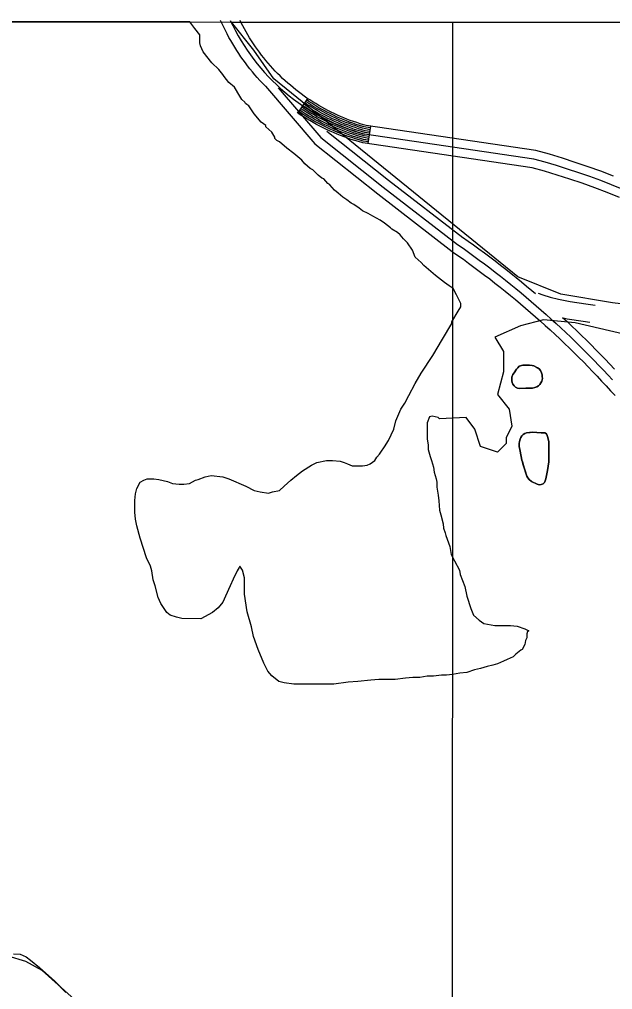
# Model space of a CAD drawing. Extents: x 3245246 to 3283090, y 806824 to 832173.
# Drawn here: x 3259157 to 3260170, y 828745 to 830400 of the extents above; entities that cross this region are included whole.
import ezdxf

# ---------------------------------------------------------------- set-up
doc = ezdxf.new("R2010")
doc.units = 0
for name, color, linetype in [('V-GRID-FRAM', 7, 'Continuous'), ('V-GRID-MAJR', 7, 'Continuous'), ('V-ROAD-CNTR', 7, 'Continuous'), ('V-SITE-VEGE', 7, 'Continuous'), ('V-TOPO-SHOR', 7, 'Continuous')]:
    doc.layers.add(name, color=color, linetype=linetype)

msp = doc.modelspace()

# ---------------------------------------------------------------- linework, layer by layer
at = {"layer": 'V-GRID-FRAM'}
msp.add_lwpolyline([(3249428.8, 830400), (3280833.3, 830386.3), (3280833.3, 812199.6), (3249412.9, 812213.3), (3249428.8, 830400)], dxfattribs=at)
at = {"layer": 'V-GRID-MAJR'}
msp.add_spline([(3259886.4, 812208.7), (3259889.9, 818267.9), (3259893.4, 824330.1), (3259897, 830392.4), (3259897, 830395.5)], degree=3, dxfattribs=at)
at = {"layer": 'V-ROAD-CNTR'}
for p, q in [((3259632.6, 830240.3), (3259649.3, 830265.2)), ((3259752.5, 830188.2), (3259756.9, 830217.9))]:
    msp.add_line(p, q, dxfattribs=at)
for points in [[(3259577.2, 830285.9), (3259567.7, 830296), (3259563.3, 830300.8), (3259559.1, 830305.7), (3259554.9, 830310.6), (3259550.8, 830315.7), (3259546.8, 830320.8), (3259542.9, 830325.9), (3259539, 830331.1), (3259535.3, 830336.4), (3259531.7, 830341.8), (3259528.2, 830347.2), (3259524.7, 830352.6), (3259521.3, 830358.2), (3259518.1, 830363.8), (3259515, 830369.4), (3259511.8, 830375.2), (3259508.9, 830380.9), (3259506.1, 830386.7), (3259503.3, 830392.6), (3259500.7, 830398.3)], [(3260171.3, 830132.7), (3260149.8, 830140.9), (3260128, 830148.8), (3260105.9, 830156.2), (3260084, 830163.2), (3260061.9, 830169.9), (3260038.7, 830176.4), (3259749.4, 830219), (3259744.5, 830220.3), (3259738.9, 830222.1), (3259733.2, 830223.9), (3259727.5, 830225.8), (3259722, 830227.8), (3259716.4, 830229.9), (3259710.8, 830232.1), (3259705.4, 830234.4), (3259700, 830236.8), (3259694.6, 830239.4), (3259689.2, 830242), (3259683.9, 830244.6), (3259678.6, 830247.4), (3259673.4, 830250.2), (3259668.2, 830253.2), (3259663.1, 830256.3), (3259658.1, 830259.4), (3259653.1, 830262.6), (3259648.1, 830265.9), (3259643.2, 830269.3), (3259638.4, 830272.8), (3259633.7, 830276.4), (3259629, 830280), (3259624.3, 830283.7), (3259619.8, 830287.6), (3259615.2, 830291.5), (3259610.8, 830295.4), (3259606.4, 830299.4), (3259602.2, 830303.6), (3259597.9, 830307.8), (3259593.8, 830312), (3259589.7, 830316.4), (3259585.8, 830320.8), (3259581.8, 830325.3), (3259578, 830329.8), (3259574.2, 830334.4), (3259570.5, 830339.1), (3259566.9, 830343.9), (3259563.4, 830348.6), (3259560, 830353.5), (3259556.6, 830358.4), (3259553.4, 830363.4), (3259550.2, 830368.4), (3259547.1, 830373.5), (3259544.2, 830378.7), (3259541.3, 830383.9), (3259538.4, 830389.1), (3259535.7, 830394.4), (3259533.8, 830398.3)], [(3259577.2, 830285.9), (3259661.5, 830187.5), (3259768.9, 830102.3), (3259896, 830004.2)], [(3259599.1, 830283.4), (3259672, 830198.4), (3259778.2, 830114.1), (3259905.2, 830016.1)], [(3259754.7, 830203), (3259746.3, 830204.3), (3259740.3, 830205.9), (3259734.4, 830207.7), (3259728.5, 830209.7), (3259722.6, 830211.6), (3259716.7, 830213.8), (3259711, 830216), (3259705.2, 830218.3), (3259699.4, 830220.7), (3259693.8, 830223.2), (3259688.1, 830225.8), (3259682.6, 830228.5), (3259677, 830231.3), (3259671.5, 830234.2), (3259666.1, 830237.2), (3259660.7, 830240.3), (3259655.4, 830243.4), (3259650.1, 830246.7), (3259644.8, 830250.1), (3259640.9, 830252.7)], [(3259755.1, 830206), (3259746.9, 830207.2), (3259741.2, 830208.8), (3259735.3, 830210.6), (3259729.4, 830212.5), (3259723.6, 830214.5), (3259717.8, 830216.6), (3259712.1, 830218.8), (3259706.3, 830221), (3259700.6, 830223.4), (3259695, 830225.9), (3259689.4, 830228.5), (3259683.9, 830231.2), (3259678.4, 830233.9), (3259672.9, 830236.8), (3259667.5, 830239.8), (3259662.2, 830242.9), (3259656.9, 830246), (3259651.7, 830249.3), (3259646.5, 830252.6), (3259642.6, 830255.2)], [(3259755.6, 830209), (3259747.6, 830210.1), (3259742, 830211.7), (3259736.2, 830213.5), (3259730.4, 830215.4), (3259724.6, 830217.3), (3259718.8, 830219.4), (3259713.1, 830221.6), (3259707.4, 830223.8), (3259701.8, 830226.2), (3259696.3, 830228.6), (3259690.7, 830231.2), (3259685.2, 830233.9), (3259679.7, 830236.6), (3259674.3, 830239.5), (3259669, 830242.4), (3259663.7, 830245.5), (3259658.5, 830248.6), (3259653.3, 830251.8), (3259648.1, 830255.1), (3259644.3, 830257.7)], [(3259756, 830211.9), (3259748.2, 830213.1), (3259742.8, 830214.6), (3259737.1, 830216.3), (3259731.3, 830218.2), (3259725.6, 830220.1), (3259719.9, 830222.2), (3259714.2, 830224.4), (3259708.6, 830226.6), (3259703, 830228.9), (3259697.5, 830231.4), (3259692, 830233.9), (3259686.5, 830236.6), (3259681.1, 830239.3), (3259675.8, 830242.1), (3259670.5, 830245), (3259665.2, 830248.1), (3259660, 830251.1), (3259654.9, 830254.3), (3259649.8, 830257.6), (3259646, 830260.2)], [(3259756.5, 830214.9), (3259748.8, 830216), (3259743.7, 830217.5), (3259738, 830219.2), (3259732.3, 830221), (3259726.5, 830223), (3259720.9, 830225), (3259715.3, 830227.2), (3259709.7, 830229.4), (3259704.2, 830231.7), (3259698.7, 830234.1), (3259693.3, 830236.6), (3259687.9, 830239.3), (3259682.5, 830241.9), (3259677.2, 830244.7), (3259672, 830247.6), (3259666.7, 830250.6), (3259661.6, 830253.7), (3259656.5, 830256.9), (3259651.4, 830260.1), (3259647.6, 830262.7)], [(3260181.6, 830096.5), (3260160.5, 830104.8), (3260139.4, 830112.8), (3260118.1, 830120.4), (3260096.6, 830127.7), (3260075, 830134.6), (3260053.5, 830141.1), (3260032.4, 830147), (3259743.2, 830189.6), (3259736.1, 830191.5), (3259729.9, 830193.4), (3259723.8, 830195.4), (3259717.6, 830197.5), (3259711.5, 830199.7), (3259705.5, 830202), (3259699.5, 830204.4), (3259693.5, 830206.9), (3259687.6, 830209.5), (3259681.7, 830212.2), (3259675.9, 830215), (3259670.1, 830217.9), (3259664.4, 830221), (3259658.7, 830224.1), (3259653.1, 830227.3), (3259647.6, 830230.6), (3259642, 830234.1), (3259636.6, 830237.5), (3259631.2, 830241.2)], [(3259753, 830191.1), (3259743.8, 830192.5), (3259737, 830194.4), (3259730.8, 830196.3), (3259724.7, 830198.3), (3259718.6, 830200.3), (3259712.6, 830202.5), (3259706.6, 830204.8), (3259700.6, 830207.1), (3259694.7, 830209.7), (3259688.8, 830212.2), (3259683, 830215), (3259677.3, 830217.7), (3259671.5, 830220.6), (3259665.8, 830223.6), (3259660.2, 830226.7), (3259654.6, 830229.9), (3259649.1, 830233.2), (3259643.6, 830236.6), (3259638.3, 830240), (3259634.2, 830242.8)], [(3259753.4, 830194.1), (3259744.4, 830195.4), (3259737.8, 830197.3), (3259731.7, 830199.2), (3259725.7, 830201.1), (3259719.6, 830203.1), (3259713.6, 830205.3), (3259707.7, 830207.6), (3259701.8, 830209.9), (3259695.9, 830212.4), (3259690.1, 830215), (3259684.3, 830217.7), (3259678.6, 830220.4), (3259672.9, 830223.3), (3259667.2, 830226.3), (3259661.7, 830229.3), (3259656.2, 830232.5), (3259650.7, 830235.7), (3259645.2, 830239.1), (3259639.9, 830242.6), (3259635.9, 830245.2)], [(3259753.8, 830197.1), (3259745.1, 830198.4), (3259738.6, 830200.2), (3259732.6, 830202), (3259726.6, 830204), (3259720.6, 830206), (3259714.7, 830208.1), (3259708.8, 830210.4), (3259702.9, 830212.7), (3259697.1, 830215.2), (3259691.3, 830217.7), (3259685.6, 830220.4), (3259679.9, 830223.1), (3259674.3, 830225.9), (3259668.6, 830228.9), (3259663.1, 830232), (3259657.7, 830235.1), (3259652.2, 830238.3), (3259646.9, 830241.7), (3259641.6, 830245.1), (3259637.6, 830247.7)], [(3259754.3, 830200.1), (3259745.7, 830201.3), (3259739.5, 830203.1), (3259733.5, 830204.9), (3259727.6, 830206.8), (3259721.6, 830208.8), (3259715.7, 830210.9), (3259709.9, 830213.2), (3259704, 830215.5), (3259698.3, 830217.9), (3259692.6, 830220.4), (3259686.8, 830223.1), (3259681.2, 830225.8), (3259675.6, 830228.6), (3259670.1, 830231.5), (3259664.6, 830234.6), (3259659.2, 830237.7), (3259653.8, 830240.9), (3259648.5, 830244.2), (3259643.2, 830247.6), (3259639.3, 830250.2)], [(3259682.2, 830209.4), (3259787.4, 830125.9), (3259914.3, 830028)], [(3260035.6, 830161.7), (3259746.3, 830204.3)], [(3259913.8, 830028.4), (3259923.1, 830021.8), (3259932.4, 830015.2), (3259941.7, 830008.4), (3259951, 830001.7), (3259960.2, 829994.8), (3259969.3, 829987.9), (3259978.4, 829980.9), (3259987.4, 829973.9), (3259996.4, 829966.8), (3260005.4, 829959.6), (3260014.3, 829952.4), (3260023.1, 829945.1), (3260031.9, 829937.7), (3260038.3, 829932.3)], [(3259896.5, 830003.8), (3259905.8, 829997.3), (3259915, 829990.8), (3259924.1, 829984.2), (3259933.1, 829977.5), (3259942.2, 829970.8), (3259951.1, 829964), (3259960.1, 829957.2), (3259968.9, 829950.3), (3259977.8, 829943.3), (3259986.5, 829936.3), (3259995.3, 829929.2), (3260004, 829922), (3260012.6, 829914.8), (3260021.2, 829907.5), (3260029.7, 829900.2), (3260038.2, 829892.8), (3260046.6, 829885.3), (3260054.9, 829877.8), (3260063.3, 829870.2), (3260071.5, 829862.6), (3260079.7, 829854.9), (3260087.9, 829847.1), (3260096, 829839.3), (3260104, 829831.5), (3260112, 829823.5), (3260120, 829815.6), (3260127.8, 829807.5), (3260135.6, 829799.4), (3260143.4, 829791.3), (3260151.1, 829783.1), (3260158.8, 829774.8), (3260166.3, 829766.5), (3260173.9, 829758.2)], [(3259905.2, 830016.1), (3259914.5, 830009.6), (3259923.7, 830003), (3259932.9, 829996.3), (3259942.1, 829989.6), (3259951.2, 829982.8), (3259960.2, 829976), (3259969.2, 829969), (3259978.2, 829962.1), (3259987.1, 829955), (3259996, 829947.9), (3260004.8, 829940.8), (3260013.5, 829933.5), (3260022.2, 829926.3), (3260030.9, 829918.9), (3260039.5, 829911.5), (3260048.1, 829904), (3260056.6, 829896.5), (3260065, 829888.9), (3260073.4, 829881.3), (3260081.7, 829873.6), (3260090, 829865.8), (3260098.3, 829858), (3260106.4, 829850.1), (3260114.6, 829842.1), (3260122.6, 829834.2), (3260130.6, 829826.1), (3260138.6, 829818), (3260146.5, 829809.8), (3260154.3, 829801.6), (3260162.1, 829793.3), (3260169.8, 829785)], [(3260042.6, 829932.8), (3260050.6, 829930.3), (3260063.1, 829926.3), (3260077.2, 829922.8), (3260097.2, 829919), (3260124.1, 829914.7), (3260140, 829912.3)], [(3260084.4, 829891.5), (3260092, 829884.5), (3260100.3, 829876.7), (3260108.6, 829868.8), (3260116.9, 829860.8), (3260125.1, 829852.8), (3260133.2, 829844.8), (3260141.3, 829836.6), (3260149.3, 829828.5), (3260157.3, 829820.2), (3260165.2, 829811.9), (3260173, 829803.6)], [(3260085.3, 829890.8), (3260092.1, 829889.5), (3260119.5, 829885.1), (3260130.9, 829883.4)]]:
    msp.add_lwpolyline(points, dxfattribs=at)
for centre, radius, start, end in [((3259840.3, 830547.5), 355.9, 204.7924, 254.6906), ((3259691.5, 828896.3), 1311.3, 19.8065, 74.7876)]:
    msp.add_arc(centre, radius, start, end, dxfattribs=at)
at = {"layer": 'V-SITE-VEGE'}
for p, q in [((3259519.2, 830395.6), (3260378, 830395.3)), ((3259557.4, 830347.8), (3259519.2, 830395.6)), ((3259591.7, 830298.8), (3259557.4, 830347.8)), ((3260007.8, 829960.8), (3259591.7, 830298.8)), ((3260081.2, 829931.4), (3260007.8, 829960.8)), ((3260169.4, 829916.7), (3260081.2, 829931.4)), ((3260282, 829902), (3260169.4, 829916.7)), ((3260008, 829805.9), (3260005.9, 829803.5)), ((3260010.2, 829808.4), (3260008, 829805.9)), ((3260016.8, 829810.4), (3260010.2, 829808.4)), ((3260020.3, 829810.2), (3260016.8, 829810.4)), ((3260028, 829810.2), (3260020.3, 829810.2)), ((3260032.5, 829809.8), (3260028, 829810.2)), ((3260035.5, 829808.9), (3260032.5, 829809.8)), ((3260041.7, 829805.8), (3260035.5, 829808.9)), ((3260044.4, 829804.2), (3260041.7, 829805.8)), ((3260046.7, 829801.3), (3260044.4, 829804.2)), ((3259997.9, 829789.9), (3259997.8, 829783.7)), ((3259999.7, 829794.2), (3259997.9, 829789.9)), ((3260001.7, 829797), (3259999.7, 829794.2)), ((3260005.9, 829803.5), (3260001.7, 829797)), ((3260048.3, 829797.3), (3260046.7, 829801.3)), ((3260049.3, 829793.9), (3260048.3, 829797.3)), ((3260048.8, 829782.9), (3260050.2, 829787.7)), ((3260049.8, 829790.9), (3260049.3, 829793.9)), ((3260050.2, 829787.7), (3260049.8, 829790.9)), ((3259997.8, 829783.7), (3259998.3, 829780.5)), ((3259998.3, 829780.5), (3259999.5, 829777.6)), ((3259999.5, 829777.6), (3260001.7, 829774.8)), ((3260001.7, 829774.8), (3260004.3, 829772.5)), ((3260004.3, 829772.5), (3260007.5, 829771)), ((3260007.5, 829771), (3260010.7, 829770.5)), ((3260010.7, 829770.5), (3260021.8, 829770.7)), ((3260021.8, 829770.7), (3260026.4, 829770.7)), ((3260026.4, 829770.7), (3260030.1, 829771.1)), ((3260030.1, 829771.1), (3260033.2, 829771.2)), ((3260033.2, 829771.2), (3260037.2, 829772)), ((3260037.2, 829772), (3260040.6, 829773.1)), ((3260040.6, 829773.1), (3260043.3, 829774.7)), ((3260043.3, 829774.7), (3260045.5, 829777)), ((3260045.5, 829777), (3260047.4, 829780)), ((3260047.4, 829780), (3260048.8, 829782.9)), ((3260015.1, 829689.5), (3260013.3, 829686.6)), ((3260017.1, 829691.8), (3260015.1, 829689.5)), ((3260019.7, 829693.6), (3260017.1, 829691.8)), ((3260022.8, 829694.9), (3260019.7, 829693.6)), ((3260032.4, 829695.8), (3260022.8, 829694.9)), ((3260040.6, 829695.6), (3260032.4, 829695.8)), ((3260047.7, 829695), (3260040.6, 829695.6)), ((3260050.9, 829695), (3260047.7, 829695)), ((3260054, 829694.6), (3260050.9, 829695)), ((3260056.7, 829693.2), (3260054, 829694.6)), ((3260058.3, 829690.2), (3260056.7, 829693.2)), ((3260059.3, 829687), (3260058.3, 829690.2)), ((3260011.1, 829680), (3260010.4, 829676.8)), ((3260010.4, 829676.8), (3260010.5, 829671.3)), ((3260010.5, 829671.3), (3260011.7, 829666.6)), ((3260012.2, 829683.7), (3260011.1, 829680)), ((3260013.3, 829686.6), (3260012.2, 829683.7)), ((3260060, 829684), (3260059.3, 829687)), ((3260060.8, 829679.7), (3260060, 829684)), ((3260060.9, 829676.6), (3260060.8, 829679.7)), ((3260060.8, 829656.3), (3260060.9, 829673)), ((3260060.9, 829673), (3260060.9, 829676.6)), ((3260011.7, 829666.6), (3260012.2, 829663.6)), ((3260012.2, 829663.6), (3260015.1, 829648.1)), ((3260061.1, 829652.7), (3260060.8, 829656.3)), ((3260015.1, 829648.1), (3260015.9, 829645)), ((3260015.9, 829645), (3260019, 829635)), ((3260058.6, 829630.6), (3260060.9, 829645.2)), ((3260060.9, 829645.2), (3260061.1, 829652.7)), ((3260019, 829635), (3260020, 829631.4)), ((3260020, 829631.4), (3260023.5, 829620.9)), ((3260055.6, 829616.1), (3260058.6, 829630.6)), ((3260023.5, 829620.9), (3260025.2, 829617.8)), ((3260025.2, 829617.8), (3260027.1, 829615.1)), ((3260027.1, 829615.1), (3260031.2, 829611.5)), ((3260031.2, 829611.5), (3260041.3, 829606.9)), ((3260041.3, 829606.9), (3260044.7, 829606.2)), ((3260044.7, 829606.2), (3260047.8, 829606.5)), ((3260047.8, 829606.5), (3260051.1, 829607.7)), ((3260051.1, 829607.7), (3260053.5, 829610.3)), ((3260053.5, 829610.3), (3260054.8, 829613)), ((3260054.8, 829613), (3260055.6, 829616.1))]:
    msp.add_line(p, q, dxfattribs=at)
for points in [[(3259816.2, 829276.5), (3259798.8, 829274.1), (3259770.9, 829274.1), (3259756.9, 829273), (3259734.8, 829270.7), (3259718.5, 829269.5), (3259694.1, 829266), (3259625.4, 829266), (3259609.1, 829268.3), (3259599.8, 829270.7), (3259588.2, 829280), (3259581.2, 829288.1), (3259574.2, 829302.1), (3259564.9, 829325.4), (3259556.8, 829347.5), (3259553.3, 829363.8), (3259546.3, 829389.4), (3259541.6, 829419.6), (3259541.7, 829447.6), (3259538.2, 829460.4), (3259533.5, 829467.3), (3259532.3, 829465), (3259528.9, 829459.2), (3259521.9, 829445.2), (3259517.2, 829433.6), (3259509.1, 829416.1), (3259504.4, 829405.7), (3259496.3, 829396.4), (3259487, 829388.2), (3259467.2, 829377.7), (3259434.6, 829377.8), (3259425.3, 829380.1), (3259414.8, 829383.6), (3259409, 829388.2), (3259398.5, 829403.4), (3259393.9, 829413.8), (3259389.2, 829433.6), (3259385.7, 829444.1), (3259383.4, 829459.2), (3259381.1, 829467.4), (3259374.1, 829481.3), (3259363.6, 829515.1), (3259357.8, 829536), (3259355.5, 829547.7), (3259354.3, 829559.3), (3259354.3, 829579.1), (3259355.5, 829590.7), (3259357.8, 829600), (3259363.6, 829610.5), (3259369.5, 829614), (3259375.3, 829616.3), (3259386.9, 829616.3), (3259395.1, 829615.1), (3259410.2, 829611.6), (3259418.3, 829608.2), (3259430, 829607), (3259438.1, 829607), (3259447.4, 829608.1), (3259457.9, 829614), (3259462.6, 829615.1), (3259474.2, 829619.8), (3259484.7, 829622.1), (3259504.4, 829619.8), (3259514.9, 829616.3), (3259544, 829603.5), (3259558, 829596.5), (3259568.4, 829594.2), (3259582.4, 829591.8), (3259589.4, 829594.2), (3259601, 829596.5), (3259609.2, 829603.5), (3259620.8, 829613.9), (3259630.1, 829622.1), (3259640.6, 829630.2), (3259655.7, 829639.5), (3259665, 829644.2), (3259681.3, 829647.7), (3259691.8, 829647.7), (3259704.6, 829646.5), (3259711.6, 829644.2), (3259717.4, 829641.9), (3259725.5, 829638.4), (3259743, 829638.4), (3259751.1, 829639.5), (3259755.8, 829641.9), (3259763.9, 829647.7), (3259767.4, 829653.5), (3259772.1, 829658.1), (3259774.4, 829661.6), (3259780.2, 829670.9), (3259787.2, 829681.4), (3259796.5, 829701.2), (3259800, 829715.2), (3259808.2, 829734.9), (3259815.1, 829745.4), (3259822.1, 829758.2), (3259832.6, 829779.1), (3259843.1, 829796.6), (3259862.9, 829826.9), (3259879.2, 829854.8), (3259895.5, 829881.5), (3259895.5, 829883.9), (3259905.9, 829902.5), (3259910.6, 829909.5), (3259910.6, 829915.3), (3259907.1, 829922.3), (3259903.6, 829930.4), (3259897.8, 829940.9), (3259890.8, 829945.5), (3259882.7, 829951.4), (3259867.5, 829963), (3259859.4, 829970), (3259847.8, 829980.5), (3259843.1, 829985.1), (3259832.6, 829994.4), (3259828, 830006.1), (3259819.8, 830018.9), (3259812.9, 830025.8), (3259807, 830032.8), (3259802.4, 830036.3), (3259793.1, 830042.1), (3259790.8, 830044.5), (3259780.3, 830052.6), (3259773.3, 830057.3), (3259760.5, 830064.2), (3259752.4, 830068.9), (3259743.1, 830073.6), (3259737.2, 830078.2), (3259727.9, 830084), (3259723.3, 830086.4), (3259716.3, 830092.2), (3259709.3, 830096.8), (3259701.2, 830103.8), (3259695.3, 830108.5), (3259687.2, 830117.8), (3259683.7, 830120.1), (3259676.7, 830128.3), (3259673.2, 830129.4), (3259667.4, 830134.1), (3259658.1, 830143.4), (3259653.5, 830145.7), (3259644.2, 830153.9), (3259639.5, 830159.7), (3259625.5, 830171.3), (3259613.9, 830180.6), (3259601.1, 830191.1), (3259596.4, 830193.4), (3259593, 830196.9), (3259593, 830199.3), (3259588.3, 830207.4), (3259577.8, 830216.7), (3259577.8, 830219), (3259569.7, 830224.9), (3259558.1, 830238.8), (3259548.7, 830252.8), (3259545.3, 830255.1), (3259542.9, 830256.3), (3259541.8, 830258.6), (3259537.1, 830263.3), (3259533.6, 830269.1), (3259524.3, 830284.2), (3259515, 830292.4), (3259506.9, 830302.8), (3259504.5, 830306.3), (3259497.6, 830314.5), (3259485.9, 830326.1), (3259470.8, 830344.7), (3259466.1, 830355.2), (3259465, 830359.8), (3259465, 830373.8), (3259456.8, 830384.3), (3259448.1, 830395.7), (3258968.1, 830395.9)], [(3260188.9, 829862.8), (3260105.7, 829882.4), (3260051.9, 829887.3), (3260012.7, 829877.5), (3259968.6, 829857.9), (3259983.3, 829833.4), (3259983.3, 829799.1), (3259973.5, 829759.9), (3259993.1, 829735.4), (3259998, 829706), (3259988.2, 829686.4), (3259988.2, 829676.6), (3259973.5, 829661.9), (3259944.2, 829671.7), (3259934.4, 829701.1), (3259919.7, 829720.7), (3259874.4, 829718.8), (3259872.2, 829721), (3259861.7, 829723.3), (3259857, 829722.1), (3259853.5, 829711.7), (3259853.5, 829705.8), (3259853.5, 829683.7), (3259854.7, 829674.4), (3259854.7, 829666.3), (3259858.2, 829654.6), (3259860.5, 829647.7), (3259864, 829636), (3259865.2, 829627.9), (3259868.7, 829616.2), (3259869.8, 829610.4), (3259869.8, 829602.3), (3259872.1, 829588.3), (3259873.3, 829579), (3259874.5, 829562.7), (3259876.8, 829554.6), (3259880.3, 829539.4), (3259881.4, 829532.4), (3259883.8, 829524.3), (3259884.9, 829519.6), (3259891.9, 829501), (3259894.2, 829487.1), (3259900.1, 829476.6), (3259908.2, 829460.3), (3259909.4, 829453.3), (3259917.5, 829432.4), (3259921, 829416.1), (3259928, 829395.1), (3259932.6, 829383.5), (3259941.9, 829375.4), (3259950.1, 829369.5), (3259968.7, 829366), (3259995.5, 829366), (3260007.1, 829364.9), (3260019.9, 829360.2), (3260026.9, 829356.7), (3260024.5, 829355.6), (3260023.4, 829352.1), (3260023.4, 829345.1), (3260021.1, 829340.4), (3260019.9, 829333.5), (3260015.2, 829325.3), (3260012.9, 829324.1), (3260004.8, 829317.2), (3260000.1, 829312.5), (3259989.6, 829307.9), (3259983.8, 829305.5), (3259973.3, 829300.9), (3259965.2, 829298.6), (3259955.9, 829296.2), (3259944.2, 829292.7), (3259933.8, 829290.4), (3259921, 829285.8), (3259909.3, 829284.6), (3259896.5, 829282.3), (3259886.1, 829281.1), (3259877.9, 829281.1), (3259864, 829279.9), (3259853.5, 829279.9), (3259840.7, 829277.6), (3259829, 829277.6), (3259816.2, 829276.5)], [(3260001.7, 829797), (3260005.9, 829803.5), (3260008, 829805.9), (3260010.2, 829808.4), (3260016.8, 829810.4), (3260020.3, 829810.2), (3260028, 829810.2), (3260032.5, 829809.8), (3260035.5, 829808.9), (3260041.7, 829805.8), (3260044.4, 829804.2), (3260046.7, 829801.3), (3260048.3, 829797.3), (3260049.3, 829793.9), (3260049.8, 829790.9), (3260050.2, 829787.7), (3260048.8, 829782.9), (3260047.4, 829780), (3260045.5, 829777), (3260043.3, 829774.7), (3260040.6, 829773.1), (3260037.2, 829772), (3260033.2, 829771.2), (3260030.1, 829771.1), (3260026.4, 829770.7), (3260021.8, 829770.7), (3260010.7, 829770.5), (3260007.5, 829771), (3260004.3, 829772.5), (3260001.7, 829774.8), (3259999.5, 829777.6), (3259998.3, 829780.5), (3259997.8, 829783.7), (3259997.9, 829789.9), (3259999.7, 829794.2), (3260001.7, 829797)], [(3260011.7, 829666.6), (3260010.5, 829671.3), (3260010.4, 829676.8), (3260011.1, 829680), (3260012.2, 829683.7), (3260013.3, 829686.6), (3260015.1, 829689.5), (3260017.1, 829691.8), (3260019.7, 829693.6), (3260022.8, 829694.9), (3260032.4, 829695.8), (3260040.6, 829695.6), (3260047.7, 829695), (3260050.9, 829695), (3260054, 829694.6), (3260056.7, 829693.2), (3260058.3, 829690.2), (3260059.3, 829687), (3260060, 829684), (3260060.8, 829679.7), (3260060.9, 829676.6), (3260060.9, 829673), (3260060.8, 829656.3), (3260061.1, 829652.7), (3260060.9, 829645.2), (3260058.6, 829630.6), (3260055.6, 829616.1), (3260054.8, 829613), (3260053.5, 829610.3), (3260051.1, 829607.7), (3260047.8, 829606.5), (3260044.7, 829606.2), (3260041.3, 829606.9), (3260031.2, 829611.5), (3260027.1, 829615.1), (3260025.2, 829617.8), (3260023.5, 829620.9), (3260020, 829631.4), (3260019, 829635), (3260015.9, 829645), (3260015.1, 829648.1), (3260012.2, 829663.6), (3260011.7, 829666.6)], [(3259147.3, 828805.8), (3259158.3, 828805.1), (3259168.7, 828800.8), (3259176.1, 828795.3), (3259191.8, 828782.7), (3259217.1, 828759.7), (3259236.6, 828739.8)]]:
    msp.add_lwpolyline(points, dxfattribs=at)
at = {"layer": 'V-TOPO-SHOR'}
for points in [[(3259999.7, 829794.2), (3260001.7, 829797), (3260003.9, 829800.3), (3260005.9, 829803.5), (3260008, 829805.9), (3260010.2, 829808.4), (3260016.8, 829810.4), (3260020.3, 829810.2), (3260028, 829810.2), (3260032.5, 829809.8), (3260035.5, 829808.9), (3260039, 829807.1), (3260041.7, 829805.8), (3260044.4, 829804.2), (3260046.7, 829801.3), (3260048.3, 829797.3), (3260049.3, 829793.9), (3260049.8, 829790.9), (3260050.2, 829787.7), (3260048.8, 829782.9), (3260047.4, 829780), (3260045.5, 829777), (3260043.3, 829774.7), (3260040.6, 829773.1), (3260037.2, 829772), (3260033.2, 829771.2), (3260030.1, 829771.1), (3260026.4, 829770.7), (3260021.8, 829770.7), (3260017.8, 829770.6), (3260014, 829770.6), (3260010.7, 829770.5), (3260007.5, 829771), (3260004.3, 829772.5), (3260001.7, 829774.8), (3259999.5, 829777.6), (3259998.3, 829780.5), (3259997.8, 829783.7), (3259997.9, 829789.9), (3259999.7, 829794.2)], [(3260012.2, 829663.6), (3260011.7, 829666.6), (3260010.5, 829671.3), (3260010.4, 829676.8), (3260011.1, 829680), (3260012.2, 829683.7), (3260013.3, 829686.6), (3260015.1, 829689.5), (3260017.1, 829691.8), (3260019.7, 829693.6), (3260022.8, 829694.9), (3260029, 829695.5), (3260032.4, 829695.8), (3260035.9, 829695.7), (3260040.6, 829695.6), (3260044.3, 829695.3), (3260047.7, 829695), (3260050.9, 829695), (3260054, 829694.6), (3260056.7, 829693.2), (3260058.3, 829690.2), (3260059.3, 829687), (3260060, 829684), (3260060.8, 829679.7), (3260060.9, 829676.6), (3260060.9, 829673), (3260060.9, 829668.8), (3260060.8, 829664.5), (3260060.8, 829656.3), (3260061.1, 829652.7), (3260061, 829648.8), (3260060.9, 829645.2), (3260060.3, 829642.1), (3260058.6, 829630.6), (3260058, 829627.3), (3260057.1, 829623.5), (3260056.5, 829620.3), (3260055.6, 829616.1), (3260054.7, 829613), (3260053.5, 829610.3), (3260051.1, 829607.7), (3260047.8, 829606.5), (3260044.7, 829606.2), (3260041.3, 829606.9), (3260031.2, 829611.5), (3260027.1, 829615.1), (3260025.2, 829617.8), (3260023.5, 829620.9), (3260021.2, 829627.9), (3260020, 829631.4), (3260019, 829635), (3260016.8, 829642), (3260015.9, 829645), (3260015.1, 829648.1), (3260012.2, 829663.6)], [(3259250.8, 828728.7), (3259196, 828777.4), (3259168.5, 828792.6), (3259138.1, 828801.8)]]:
    msp.add_lwpolyline(points, dxfattribs=at)

doc.saveas('drawing.dxf')
